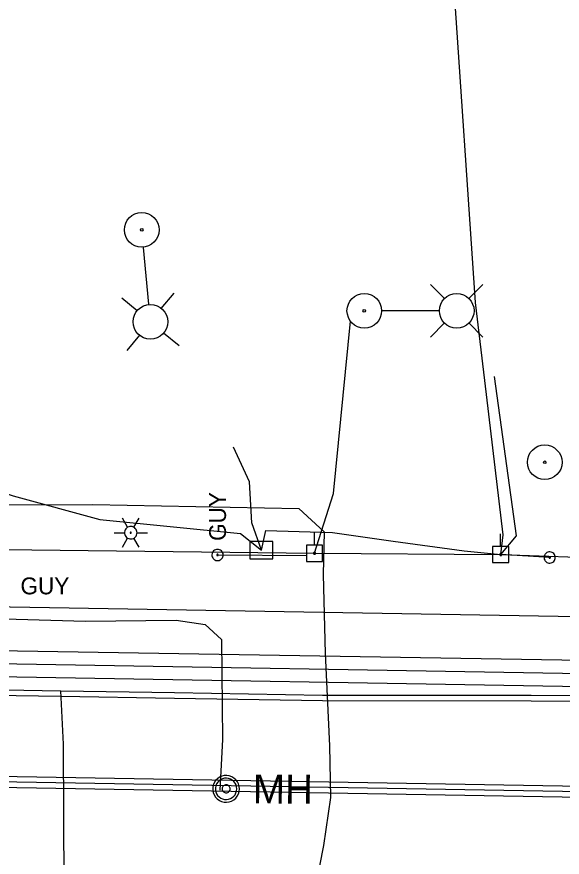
# Model space of a CAD drawing. Extents: x 596028 to 606371, y 330010 to 403088.
# Drawn here: x 604718.6 to 604843.1, y 337984.6 to 338176.7 of the extents above; entities that cross this region are included whole.
import ezdxf

# ---------------------------------------------------------------- set-up
doc = ezdxf.new("R2010")
doc.units = 0
for name, color, linetype in [('E_LTG', 7, 'Continuous'), ('E_UTL_E_UG', 7, 'Continuous'), ('E_UTL_EGuyWire', 7, 'Continuous'), ('E_UTL_EPowerPole', 7, 'Continuous'), ('E_UTL_G_UG', 7, 'Continuous'), ('E_UTL_Overhead', 7, 'Continuous'), ('E_UTL_SAN', 7, 'Continuous'), ('E_UTL_SAN_MH', 7, 'Continuous'), ('E_UTL_SAN_UG_MMSD', 7, 'Continuous'), ('E_UTL_SAN_UG_OUTER_LIMITS', 7, 'Continuous'), ('E_UTL_T', 7, 'Continuous'), ('E_UTL_T_UG', 7, 'Continuous'), ('E_UTL_TV_UG', 7, 'Continuous')]:
    doc.layers.add(name, color=color, linetype=linetype)

# ---------------------------------------------------------------- blocks, each defined once
blk = doc.blocks.new('ACAD_PROXY_ENTITY_15')
at = {"layer": 'E_LTG'}
for points in [[(1843663.8, 1030159.59), (1843660.17, 1030165.87)], [(1843668.16, 1030159.59), (1843671.79, 1030165.87)], [(1843670.34, 1030155.82), (1843670.26, 1030156.64), (1843670.02, 1030157.44), (1843669.64, 1030158.17), (1843669.13, 1030158.82), (1843668.51, 1030159.36), (1843667.79, 1030159.78), (1843667.01, 1030160.05), (1843666.19, 1030160.17), (1843665.36, 1030160.13), (1843664.56, 1030159.93), (1843663.8, 1030159.59), (1843663.13, 1030159.11), (1843662.56, 1030158.51), (1843662.11, 1030157.81), (1843661.8, 1030157.04), (1843661.64, 1030156.23), (1843661.64, 1030155.4), (1843661.8, 1030154.59), (1843662.11, 1030153.82), (1843662.56, 1030153.12), (1843663.13, 1030152.52), (1843663.8, 1030152.04), (1843664.56, 1030151.7), (1843665.36, 1030151.51), (1843666.19, 1030151.47), (1843667.01, 1030151.58), (1843667.79, 1030151.85), (1843668.51, 1030152.27), (1843669.13, 1030152.81), (1843669.64, 1030153.46), (1843670.02, 1030154.2), (1843670.26, 1030154.99), (1843670.34, 1030155.82)], [(1843670.34, 1030155.82), (1843670.26, 1030156.64), (1843670.02, 1030157.44), (1843669.64, 1030158.17), (1843669.13, 1030158.82), (1843668.51, 1030159.36), (1843667.79, 1030159.78), (1843667.01, 1030160.05), (1843666.19, 1030160.17), (1843665.36, 1030160.13), (1843664.56, 1030159.93), (1843663.8, 1030159.59), (1843663.13, 1030159.11), (1843662.56, 1030158.51), (1843662.11, 1030157.81), (1843661.8, 1030157.04), (1843661.64, 1030156.23), (1843661.64, 1030155.4), (1843661.8, 1030154.59), (1843662.11, 1030153.82), (1843662.56, 1030153.12), (1843663.13, 1030152.52), (1843663.8, 1030152.04), (1843664.56, 1030151.7), (1843665.36, 1030151.51), (1843666.19, 1030151.47), (1843667.01, 1030151.58), (1843667.79, 1030151.85), (1843668.51, 1030152.27), (1843669.13, 1030152.81), (1843669.64, 1030153.46), (1843670.02, 1030154.2), (1843670.26, 1030154.99), (1843670.34, 1030155.82)], [(1843670.34, 1030155.82), (1843670.26, 1030156.64), (1843670.02, 1030157.44), (1843669.64, 1030158.17), (1843669.13, 1030158.82), (1843668.51, 1030159.36), (1843667.79, 1030159.78), (1843667.01, 1030160.05), (1843666.19, 1030160.17), (1843665.36, 1030160.13), (1843664.56, 1030159.93), (1843663.8, 1030159.59), (1843663.13, 1030159.11), (1843662.56, 1030158.51), (1843662.11, 1030157.81), (1843661.8, 1030157.04), (1843661.64, 1030156.23), (1843661.64, 1030155.4), (1843661.8, 1030154.59), (1843662.11, 1030153.82), (1843662.56, 1030153.12), (1843663.13, 1030152.52), (1843663.8, 1030152.04), (1843664.56, 1030151.7), (1843665.36, 1030151.51), (1843666.19, 1030151.47), (1843667.01, 1030151.58), (1843667.79, 1030151.85), (1843668.51, 1030152.27), (1843669.13, 1030152.81), (1843669.64, 1030153.46), (1843670.02, 1030154.2), (1843670.26, 1030154.99), (1843670.34, 1030155.82)], [(1843654.37, 1030155.82), (1843661.62, 1030155.82)], [(1843660.17, 1030145.76), (1843663.8, 1030152.04)], [(1843666.34, 1030155.82), (1843666.34, 1030155.88), (1843666.32, 1030155.95), (1843666.29, 1030156.01), (1843666.24, 1030156.07), (1843666.19, 1030156.11), (1843666.13, 1030156.15), (1843666.07, 1030156.17), (1843666, 1030156.18), (1843665.93, 1030156.18), (1843665.86, 1030156.16), (1843665.8, 1030156.13), (1843665.74, 1030156.09), (1843665.69, 1030156.04), (1843665.66, 1030155.98), (1843665.63, 1030155.92), (1843665.62, 1030155.85), (1843665.62, 1030155.78), (1843665.63, 1030155.71), (1843665.66, 1030155.65), (1843665.69, 1030155.59), (1843665.74, 1030155.54), (1843665.8, 1030155.5), (1843665.86, 1030155.47), (1843665.93, 1030155.46), (1843666, 1030155.45), (1843666.07, 1030155.46), (1843666.13, 1030155.49), (1843666.19, 1030155.52), (1843666.24, 1030155.57), (1843666.29, 1030155.62), (1843666.32, 1030155.68), (1843666.34, 1030155.75), (1843666.34, 1030155.82)], [(1843671.79, 1030145.76), (1843668.16, 1030152.04)], [(1843670.34, 1030155.82), (1843677.59, 1030155.82)]]:
    blk.add_lwpolyline(points, dxfattribs=at)
blk = doc.blocks.new('ACAD_PROXY_ENTITY_21')
at = {"layer": 'E_UTL_EPowerPole'}
for points in [[(1843518.55, 1030385.94), (1843518.55, 1030394.81)], [(1843524.17, 1030385.94), (1843512.93, 1030385.94)], [(1843512.93, 1030385.94), (1843512.93, 1030374.69)], [(1843524.17, 1030374.69), (1843524.17, 1030385.94)], [(1843519.38, 1030380.33), (1843519.37, 1030380.46), (1843519.33, 1030380.6), (1843519.26, 1030380.72), (1843519.18, 1030380.83), (1843519.07, 1030380.92), (1843518.95, 1030380.99), (1843518.82, 1030381.03), (1843518.69, 1030381.05), (1843518.55, 1030381.04), (1843518.41, 1030381.01), (1843518.29, 1030380.95), (1843518.18, 1030380.87), (1843518.08, 1030380.77), (1843518.01, 1030380.66), (1843517.95, 1030380.53), (1843517.93, 1030380.39), (1843517.93, 1030380.26), (1843517.95, 1030380.12), (1843518.01, 1030379.99), (1843518.08, 1030379.88), (1843518.18, 1030379.78), (1843518.29, 1030379.7), (1843518.41, 1030379.64), (1843518.55, 1030379.61), (1843518.69, 1030379.6), (1843518.82, 1030379.62), (1843518.95, 1030379.66), (1843519.07, 1030379.73), (1843519.18, 1030379.82), (1843519.26, 1030379.93), (1843519.33, 1030380.06), (1843519.37, 1030380.19), (1843519.38, 1030380.33)], [(1843512.93, 1030374.69), (1843524.17, 1030374.69)]]:
    blk.add_lwpolyline(points, dxfattribs=at)
blk = doc.blocks.new('ACAD_PROXY_ENTITY_20')
at = {"layer": 'E_UTL_SAN'}
for points in [[(1843060.22, 1030211.23), (1843061.35, 1030212.59), (1843062.2, 1030214.15), (1843062.74, 1030215.83), (1843062.95, 1030217.59), (1843062.82, 1030219.36), (1843062.36, 1030221.07), (1843061.59, 1030222.66), (1843060.53, 1030224.08), (1843059.22, 1030225.27), (1843057.71, 1030226.19), (1843056.05, 1030226.81), (1843054.3, 1030227.1), (1843052.53, 1030227.06), (1843050.8, 1030226.68), (1843049.17, 1030225.99), (1843047.71, 1030224.99), (1843046.45, 1030223.74), (1843045.46, 1030222.28), (1843044.77, 1030220.65), (1843044.39, 1030218.92), (1843044.35, 1030217.15), (1843044.64, 1030215.4), (1843045.26, 1030213.74), (1843046.18, 1030212.23), (1843047.37, 1030210.92), (1843048.79, 1030209.86), (1843050.38, 1030209.09), (1843052.09, 1030208.63), (1843053.86, 1030208.5), (1843055.62, 1030208.71), (1843057.3, 1030209.25), (1843058.86, 1030210.1), (1843060.22, 1030211.23)], [(1843058.9, 1030212.54), (1843059.81, 1030213.64), (1843060.49, 1030214.88), (1843060.92, 1030216.23), (1843061.08, 1030217.63), (1843060.98, 1030219.05), (1843060.62, 1030220.42), (1843060, 1030221.69), (1843059.15, 1030222.82), (1843058.1, 1030223.78), (1843056.89, 1030224.51), (1843055.56, 1030225.01), (1843054.17, 1030225.24), (1843052.75, 1030225.21), (1843051.37, 1030224.91), (1843050.07, 1030224.35), (1843048.89, 1030223.56), (1843047.89, 1030222.56), (1843047.1, 1030221.38), (1843046.54, 1030220.08), (1843046.24, 1030218.7), (1843046.2, 1030217.28), (1843046.44, 1030215.88), (1843046.93, 1030214.56), (1843047.67, 1030213.35), (1843048.62, 1030212.3), (1843049.76, 1030211.45), (1843051.03, 1030210.83), (1843052.4, 1030210.46), (1843053.81, 1030210.36), (1843055.22, 1030210.53), (1843056.57, 1030210.96), (1843057.81, 1030211.64), (1843058.9, 1030212.54)], [(1843055.61, 1030215.84), (1843055.95, 1030216.25), (1843056.2, 1030216.71), (1843056.37, 1030217.22), (1843056.43, 1030217.75), (1843056.39, 1030218.28), (1843056.25, 1030218.79), (1843056.02, 1030219.27), (1843055.7, 1030219.69), (1843055.31, 1030220.05), (1843054.86, 1030220.33), (1843054.36, 1030220.51), (1843053.84, 1030220.6), (1843053.3, 1030220.59), (1843052.79, 1030220.47), (1843052.3, 1030220.26), (1843051.86, 1030219.97), (1843051.48, 1030219.59), (1843051.18, 1030219.15), (1843050.97, 1030218.66), (1843050.86, 1030218.14), (1843050.85, 1030217.61), (1843050.94, 1030217.09), (1843051.12, 1030216.59), (1843051.4, 1030216.14), (1843051.76, 1030215.74), (1843052.18, 1030215.43), (1843052.66, 1030215.19), (1843053.17, 1030215.06), (1843053.7, 1030215.02), (1843054.23, 1030215.08), (1843054.74, 1030215.24), (1843055.2, 1030215.5), (1843055.61, 1030215.84)]]:
    blk.add_lwpolyline(points, dxfattribs=at)
blk.add_text('MH', height=20.117, rotation=315, dxfattribs=at).set_placement((1843059.69, 1030197.53))

msp = doc.modelspace()

# ---------------------------------------------------------------- linework, layer by layer
at = {"layer": 'E_LTG'}
for points in [[(604748.71, 338110.95), (604747.48, 338123.94)], [(604816.27, 338112.24), (604813.04, 338115.46)], [(604821.81, 338112.24), (604825.04, 338115.46)], [(604746.07, 338109.44), (604742.55, 338112.35)], [(604751.58, 338109.96), (604754.49, 338113.48)], [(604815.01, 338109.46), (604801.96, 338109.46)], [(604816.27, 338106.7), (604813.04, 338103.46)], [(604821.81, 338106.7), (604825.04, 338103.46)], [(604752.1, 338104.44), (604755.62, 338101.53)], [(604746.59, 338103.92), (604743.67, 338100.4)]]:
    msp.add_lwpolyline(points, dxfattribs=at)
for centre, radius in [((604747.1, 338127.95), 3.96), ((604747.1, 338127.95), 0.303), ((604797.94, 338109.46), 3.96), ((604819.03, 338109.46), 3.96), ((604749.08, 338106.94), 3.96), ((604797.94, 338109.46), 0.303), ((604839.13, 338074.83), 3.96), ((604839.13, 338074.83), 0.303)]:
    msp.add_circle(centre, radius, dxfattribs=at)
at = {"layer": 'E_UTL_E_UG'}
for points in [[(604825.46, 338093.49), (604823.34, 338111.37), (604818.25, 338186.57), (604849.14, 338206.21), (604870.72, 338198.67)], [(604829.08, 338053.72), (604829.65, 338058.21), (604825.46, 338093.49)], [(604662.22, 338055.75), (604663.09, 338063), (604671.04, 338064.89), (604684.3, 338063.27), (604686.86, 338061.88), (604689.41, 338055.47), (604699.48, 338043.29), (604710.45, 338039.19), (604734.3, 338038.53), (604754.99, 338038.72), (604761.59, 338037.72), (604765.35, 338034.35), (604765.35, 338034.35), (604765.57, 338011.48), (604764.97, 337999.85)]]:
    msp.add_lwpolyline(points, dxfattribs=at)
at = {"layer": 'E_UTL_EGuyWire'}
for p, q in [((604764.42, 338053.64), (604784.9, 338053.56)), ((604840.27, 338053.06), (604829.08, 338053.72))]:
    msp.add_line(p, q, dxfattribs=at)
for points in [[(604764.42, 338054.93), (604764.18, 338054.9), (604763.94, 338054.84), (604763.73, 338054.72), (604763.53, 338054.57), (604763.38, 338054.39), (604763.25, 338054.18), (604763.17, 338053.95), (604763.14, 338053.7), (604763.15, 338053.46), (604763.21, 338053.22), (604763.31, 338053), (604763.45, 338052.8), (604763.63, 338052.64), (604763.83, 338052.5), (604764.06, 338052.41), (604764.3, 338052.37), (604764.54, 338052.37), (604764.78, 338052.41), (604765.01, 338052.5), (604765.21, 338052.64), (604765.39, 338052.8), (604765.53, 338053), (604765.63, 338053.22), (604765.69, 338053.46), (604765.7, 338053.7), (604765.67, 338053.95), (604765.59, 338054.18), (604765.47, 338054.39), (604765.31, 338054.57), (604765.11, 338054.72), (604764.9, 338054.84), (604764.66, 338054.9), (604764.42, 338054.93)], [(604841.55, 338053.06), (604841.53, 338053.31), (604841.46, 338053.54), (604841.35, 338053.76), (604841.2, 338053.95), (604841.01, 338054.11), (604840.8, 338054.23), (604840.57, 338054.31), (604840.33, 338054.35), (604840.09, 338054.33), (604839.85, 338054.28), (604839.63, 338054.18), (604839.43, 338054.03), (604839.26, 338053.86), (604839.13, 338053.65), (604839.04, 338053.43), (604838.99, 338053.19), (604838.99, 338052.94), (604839.04, 338052.7), (604839.13, 338052.48), (604839.26, 338052.27), (604839.43, 338052.09), (604839.63, 338051.95), (604839.85, 338051.85), (604840.09, 338051.79), (604840.33, 338051.78), (604840.57, 338051.82), (604840.8, 338051.9), (604841.01, 338052.02), (604841.2, 338052.18), (604841.35, 338052.37), (604841.46, 338052.59), (604841.53, 338052.82), (604841.55, 338053.06)], [(604764.42, 338053.8), (604764.39, 338053.8), (604764.36, 338053.79), (604764.33, 338053.78), (604764.31, 338053.76), (604764.29, 338053.74), (604764.27, 338053.71), (604764.26, 338053.68), (604764.26, 338053.65), (604764.26, 338053.62), (604764.27, 338053.59), (604764.28, 338053.56), (604764.3, 338053.54), (604764.32, 338053.52), (604764.35, 338053.5), (604764.38, 338053.49), (604764.41, 338053.48), (604764.44, 338053.48), (604764.47, 338053.49), (604764.49, 338053.5), (604764.52, 338053.52), (604764.54, 338053.54), (604764.56, 338053.56), (604764.57, 338053.59), (604764.58, 338053.62), (604764.58, 338053.65), (604764.58, 338053.68), (604764.57, 338053.71), (604764.55, 338053.74), (604764.53, 338053.76), (604764.51, 338053.78), (604764.48, 338053.79), (604764.45, 338053.8), (604764.42, 338053.8)], [(604840.43, 338053.06), (604840.43, 338053.09), (604840.42, 338053.12), (604840.41, 338053.15), (604840.39, 338053.17), (604840.36, 338053.19), (604840.34, 338053.21), (604840.31, 338053.22), (604840.28, 338053.22), (604840.25, 338053.22), (604840.22, 338053.22), (604840.19, 338053.2), (604840.17, 338053.19), (604840.14, 338053.16), (604840.13, 338053.14), (604840.12, 338053.11), (604840.11, 338053.08), (604840.11, 338053.05), (604840.12, 338053.02), (604840.13, 338052.99), (604840.14, 338052.96), (604840.17, 338052.94), (604840.19, 338052.92), (604840.22, 338052.91), (604840.25, 338052.91), (604840.28, 338052.9), (604840.31, 338052.91), (604840.34, 338052.92), (604840.36, 338052.93), (604840.39, 338052.95), (604840.41, 338052.98), (604840.42, 338053), (604840.43, 338053.03), (604840.43, 338053.06)]]:
    msp.add_lwpolyline(points, dxfattribs=at)
at = {"layer": 'E_UTL_EPowerPole'}
for points in [[(604786.54, 338055.87), (604786.54, 338058.78)], [(604788.39, 338055.87), (604784.7, 338055.87)], [(604784.7, 338055.87), (604784.7, 338052.18)], [(604786.81, 338054.03), (604786.81, 338054.07), (604786.8, 338054.11), (604786.77, 338054.15), (604786.75, 338054.19), (604786.71, 338054.22), (604786.67, 338054.24), (604786.63, 338054.26), (604786.59, 338054.26), (604786.54, 338054.26), (604786.5, 338054.25), (604786.45, 338054.23), (604786.42, 338054.21), (604786.39, 338054.17), (604786.36, 338054.14), (604786.35, 338054.09), (604786.34, 338054.05), (604786.34, 338054), (604786.35, 338053.96), (604786.36, 338053.92), (604786.39, 338053.88), (604786.42, 338053.85), (604786.45, 338053.82), (604786.5, 338053.8), (604786.54, 338053.79), (604786.59, 338053.79), (604786.63, 338053.79), (604786.67, 338053.81), (604786.71, 338053.83), (604786.75, 338053.86), (604786.77, 338053.9), (604786.8, 338053.94), (604786.81, 338053.98), (604786.81, 338054.03)], [(604788.39, 338052.18), (604788.39, 338055.87)], [(604784.7, 338052.18), (604788.39, 338052.18)]]:
    msp.add_lwpolyline(points, dxfattribs=at)
at = {"layer": 'E_UTL_G_UG'}
for points in [[(604592.86, 338025.1), (604605.4, 338024.88), (604620.94, 338024.97), (604627.53, 338024.88), (604627.66, 338048.71), (604659.6, 338048.1), (604660.29, 338024.5), (604661.98, 338024.48), (604678.08, 338023.1), (604703.11, 338023.01), (604728.65, 338022.61), (604754.62, 338022.17), (604788.4, 338021.61), (604836.01, 338021.58), (604864.95, 338021.48), (604896.37, 338021.5), (604900.27, 338026.31), (604935.52, 338026.84), (604967.49, 338026.3), (604985, 338025.85), (604984.37, 338049.04), (604985.32, 338080.05), (604985.44, 338110.91)], [(604632.12, 338043.25), (604936.03, 338038.05), (604984.53, 338043.23)], [(604660.28, 338023.25), (604661.92, 338023.23), (604678.02, 338021.85), (604703.1, 338021.76), (604728.63, 338021.36), (604754.6, 338020.92), (604788.39, 338020.36), (604836.01, 338020.33), (604864.95, 338020.23), (604896.97, 338020.25), (604900.87, 338025.07), (604935.52, 338025.59), (604967.46, 338025.05), (604984.97, 338024.6)], [(604729.3, 337969.16), (604729.4, 337977.95), (604729.27, 338010.39), (604728.65, 338022.61)]]:
    msp.add_lwpolyline(points, dxfattribs=at)
at = {"layer": 'E_UTL_Overhead'}
msp.add_lwpolyline([(604103.64, 338065.21), (604129.71, 338064.26), (604269.62, 338062.62), (604344.53, 338119.28), (604560.83, 338082.73), (604641.4, 338068.29), (604696.28, 338059.45), (604715.56, 338054.88), (604786.57, 338054.03), (604829.08, 338053.72), (604872.92, 338052.19), (604977.47, 338050.01), (605123.72, 338048.42), (605215.39, 338038.9)], dxfattribs=at)
at = {"layer": 'E_UTL_SAN_UG_MMSD'}
for p, q in [((604654.54, 338029.86), (605016.26, 338023.68)), ((604679.67, 338002.43), (605085.21, 337995.5))]:
    msp.add_line(p, q, dxfattribs=at)
at = {"layer": 'E_UTL_SAN_UG_OUTER_LIMITS'}
for p, q in [((604654.7, 338032.86), (605012.73, 338026.74)), ((604652.91, 338026.89), (605019.67, 338020.62)), ((604679.59, 338003.68), (605084.89, 337996.75)), ((604679.53, 338001.18), (605085.18, 337994.25))]:
    msp.add_line(p, q, dxfattribs=at)
at = {"layer": 'E_UTL_T'}
msp.add_lwpolyline([(604771.8, 338052.73), (604777.05, 338052.73), (604777.05, 338056.73), (604771.8, 338056.73)], close=True, dxfattribs=at)
at = {"layer": 'E_UTL_T_UG'}
for points in [[(604829.08, 338053.72), (604832.71, 338058.01), (604827.68, 338094.4)], [(604774.43, 338054.73), (604772.28, 338061.02), (604771.69, 338070.33), (604768.08, 338078.32)], [(604698.09, 338073.92), (604717.74, 338067.17), (604737.51, 338061.73)], [(604660.82, 338055.93), (604662.69, 338063.07), (604665.74, 338066.8), (604669.04, 338067.16), (604680.37, 338067.2), (604693.58, 338066.32), (604695.75, 338066.34), (604698.55, 338066.18), (604715.92, 338065.12), (604735.94, 338065.15), (604782.95, 338064.26), (604788.76, 338058.92), (604788.56, 338049.2), (604789.03, 338031.15), (604789.95, 338010), (604790.25, 337998.23), (604788.6, 337987.22), (604786.82, 337977.93)], [(604737.51, 338061.73), (604769.65, 338058.55), (604774.43, 338054.73), (604775.48, 338059.22), (604790.64, 338058.78), (604804.54, 338056.77), (604820.74, 338054.62), (604829.08, 338053.72)]]:
    msp.add_lwpolyline(points, dxfattribs=at)
at = {"layer": 'E_UTL_TV_UG'}
msp.add_lwpolyline([(604786.47, 338053.79), (604790.92, 338067.72), (604794.75, 338107.05)], dxfattribs=at)

# ---------------------------------------------------------------- block references
at = {"layer": 'E_LTG', "xscale": 0.32808333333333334, "yscale": 0.32808333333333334}
msp.add_blockref('ACAD_PROXY_ENTITY_15', (-131.48, 81.77), dxfattribs=at)
at = {"layer": 'E_UTL_EPowerPole', "xscale": 0.32808333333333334, "yscale": 0.32808333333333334}
msp.add_blockref('ACAD_PROXY_ENTITY_21', (1.35, 3.13), dxfattribs=at)
at = {"layer": 'E_UTL_SAN_MH', "xscale": 0.32808333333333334, "yscale": 0.3280833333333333, "rotation": 44.73563288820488}
msp.add_blockref('ACAD_PROXY_ENTITY_20', (413123.04, -327692.75), dxfattribs=at)

# ---------------------------------------------------------------- texts
at = {"layer": 'E_UTL_EGuyWire'}
msp.add_text('GUY', height=3.85, rotation=90, dxfattribs=at).set_placement((604766.35, 338056.85))
msp.add_text('GUY', height=3.85, dxfattribs=at).set_placement((604719.42, 338044.65))

doc.saveas('drawing.dxf')
